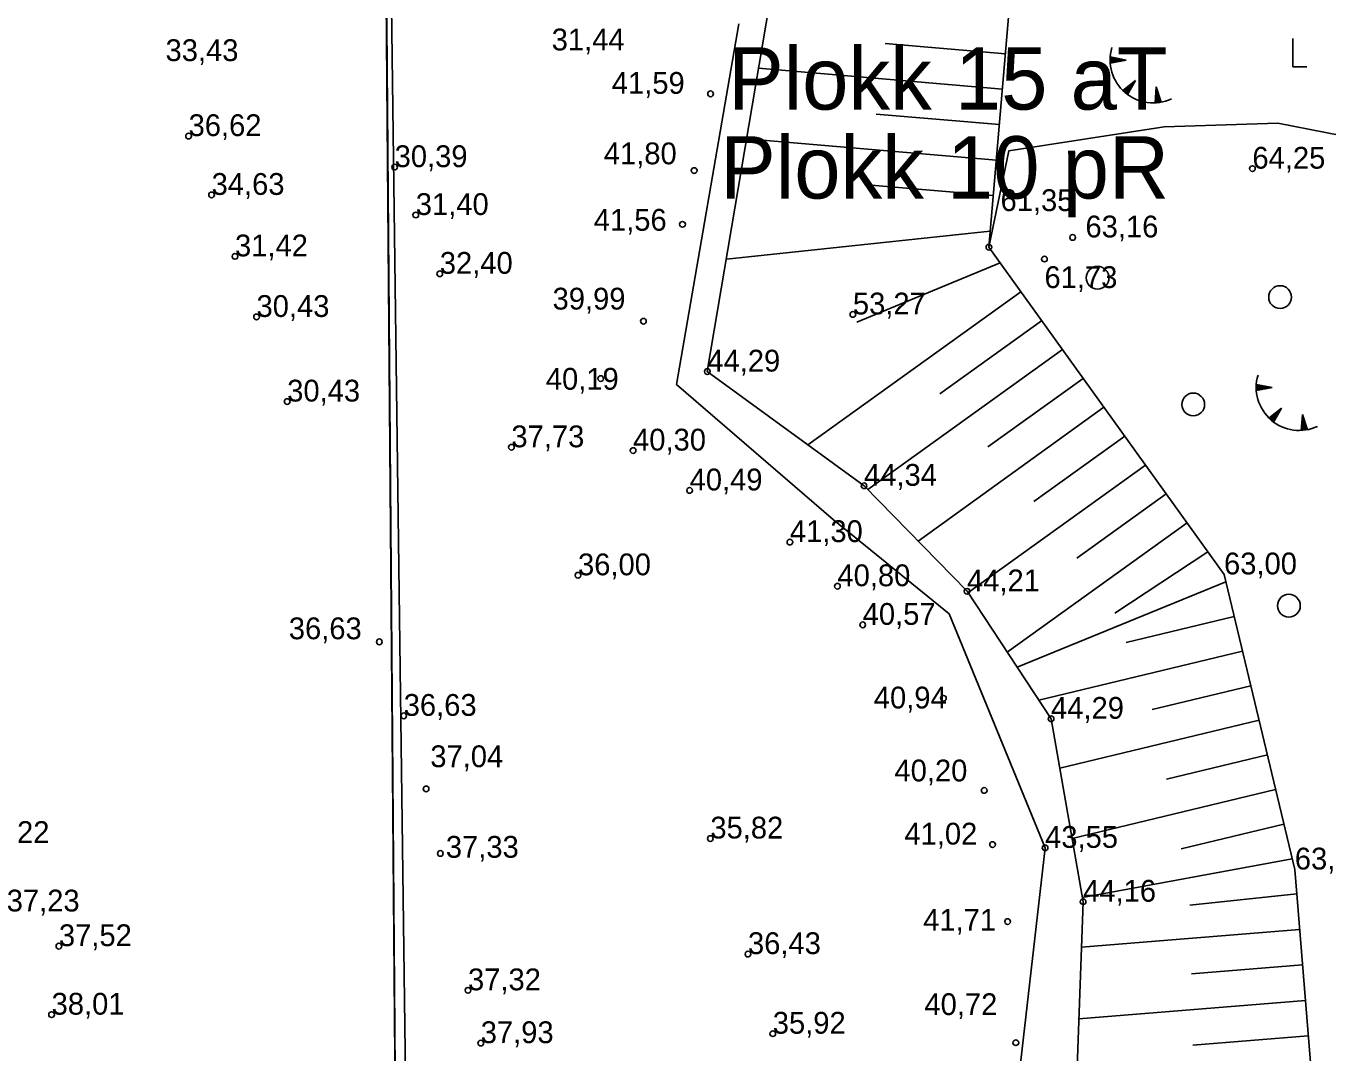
# Model space of a CAD drawing. Extents: x 700746 to 706058, y 6570320 to 6580460.
# Drawn here: x 703148 to 703294.4, y 6576775.9 to 6576891.3 of the extents above; entities that cross this region are included whole.
import ezdxf

# ---------------------------------------------------------------- set-up
doc = ezdxf.new("R2010")
doc.units = 0
for name, color, linetype in [('HALJASTUS', 7, 'Continuous'), ('KORGUS-EH2000', 7, 'Continuous'), ('Lõige', 7, 'Continuous'), ('Plokid', 7, 'Continuous'), ('RELJEEF', 7, 'Continuous'), ('VEEKOGU', 7, 'Continuous'), ('VWX2_MV_PLOKK', 7, 'Continuous')]:
    doc.layers.add(name, color=color, linetype=linetype)

msp = doc.modelspace()

# ---------------------------------------------------------------- linework, layer by layer
at = {"layer": 'HALJASTUS'}
for p, q in [((703290.4, 6576889.95), (703290.4, 6576886.75)), ((703290.4, 6576886.75), (703292, 6576886.75))]:
    msp.add_line(p, q, dxfattribs=at)
for centre in [(703268.45, 6576863.04), (703288.97, 6576860.87), (703279.21, 6576848.8), (703289.96, 6576826.18)]:
    msp.add_circle(centre, 1.28, dxfattribs=at)
at = {"layer": 'KORGUS-EH2000'}
for centre in [(703224.94, 6576883.72), (703166.24, 6576878.97), (703189.41, 6576875.48), (703223.09, 6576875.09), (703285.86, 6576875.31), (703168.83, 6576872.36), (703191.79, 6576870.1), (703221.78, 6576869.05), (703265.65, 6576867.58), (703171.46, 6576865.45), (703256.23, 6576866.47), (703262.48, 6576865.15), (703194.49, 6576863.49), (703173.88, 6576858.64), (703217.39, 6576858.16), (703240.94, 6576858.92), (703224.57, 6576852.5), (703212.58, 6576851.71), (703177.33, 6576849.13), (703202.54, 6576843.99), (703216.22, 6576843.62), (703222.58, 6576839.14), (703242.19, 6576839.66), (703233.85, 6576833.33), (703210.03, 6576829.6), (703239.2, 6576828.37), (703253.77, 6576827.8), (703242.04, 6576824.03), (703187.69, 6576822.12), (703251.12, 6576815.77), (703190.43, 6576813.8), (703263.22, 6576813.47), (703192.95, 6576805.59), (703255.71, 6576805.42), (703224.91, 6576800.01), (703194.55, 6576798.33), (703256.65, 6576799.33), (703262.55, 6576798.96), (703266.83, 6576792.91), (703258.34, 6576790.67), (703151.66, 6576787.91), (703229.14, 6576787.02), (703197.66, 6576782.95), (703150.84, 6576780.21), (703231.93, 6576778.07), (703199.09, 6576777.01), (703259.26, 6576777.06)]:
    msp.add_circle(centre, 0.32, dxfattribs=at)
at = {"layer": 'Lõige'}
msp.add_lwpolyline([(703187.67, 6576999.69), (703190.89, 6576753.16)], dxfattribs=at)
at = {"layer": 'Plokid'}
msp.add_lwpolyline([(703187.6, 6576999.65), (703190.41, 6576656.39), (703336.8, 6576657.51)], dxfattribs=at)
at = {"layer": 'RELJEEF'}
for p, q in [((703244.55, 6576889.39), (703258.09, 6576888.23)), ((703269.86, 6576887.76), (703269.97, 6576887.85)), ((703269.86, 6576887.65), (703270.07, 6576887.83)), ((703269.86, 6576887.55), (703270.17, 6576887.81)), ((703269.86, 6576887.45), (703270.28, 6576887.79)), ((703269.86, 6576887.35), (703270.38, 6576887.77)), ((703269.86, 6576887.25), (703270.48, 6576887.75)), ((703271.65, 6576887.52), (703269.87, 6576887.86)), ((703269.9, 6576887.18), (703270.59, 6576887.73)), ((703270.07, 6576887.21), (703270.69, 6576887.71)), ((703270.24, 6576887.24), (703270.79, 6576887.69)), ((703270.41, 6576887.28), (703270.9, 6576887.67)), ((703270.58, 6576887.31), (703271, 6576887.65)), ((703257.75, 6576884.25), (703230.34, 6576886.59)), ((703271.65, 6576887.52), (703269.87, 6576887.17)), ((703270.75, 6576887.34), (703271.1, 6576887.63)), ((703270.92, 6576887.38), (703271.21, 6576887.61)), ((703271.09, 6576887.41), (703271.31, 6576887.59)), ((703271.26, 6576887.44), (703271.41, 6576887.57)), ((703271.43, 6576887.48), (703271.52, 6576887.55)), ((703272.71, 6576885.22), (703271.29, 6576884.09)), ((703272.71, 6576885.22), (703271.82, 6576883.64)), ((703272.09, 6576884.12), (703272.11, 6576884.74)), ((703272.17, 6576884.27), (703272.19, 6576884.81)), ((703272.26, 6576884.42), (703272.28, 6576884.87)), ((703272.34, 6576884.57), (703272.36, 6576884.94)), ((703272.43, 6576884.72), (703272.44, 6576885)), ((703272.52, 6576884.87), (703272.52, 6576885.07)), ((703272.6, 6576885.02), (703272.6, 6576885.13)), ((703271.36, 6576884.02), (703271.37, 6576884.15)), ((703271.44, 6576883.95), (703271.45, 6576884.22)), ((703271.52, 6576883.88), (703271.53, 6576884.28)), ((703271.6, 6576883.81), (703271.62, 6576884.35)), ((703271.68, 6576883.75), (703271.7, 6576884.41)), ((703271.75, 6576883.69), (703271.78, 6576884.48)), ((703271.83, 6576883.67), (703271.86, 6576884.54)), ((703271.92, 6576883.82), (703271.95, 6576884.61)), ((703272, 6576883.97), (703272.03, 6576884.68)), ((703275.05, 6576884.5), (703274.92, 6576882.69)), ((703275.6, 6576882.8), (703274.97, 6576883.42)), ((703275.53, 6576882.76), (703274.97, 6576883.32)), ((703275.54, 6576882.97), (703274.98, 6576883.53)), ((703275.49, 6576883.13), (703274.99, 6576883.63)), ((703275.44, 6576883.3), (703275, 6576883.74)), ((703275.33, 6576883.63), (703275.01, 6576883.94)), ((703275.39, 6576883.46), (703275.01, 6576883.84)), ((703275.28, 6576883.79), (703275.02, 6576884.05)), ((703275.23, 6576883.96), (703275.03, 6576884.15)), ((703275.12, 6576884.29), (703275.04, 6576884.36)), ((703275.18, 6576884.12), (703275.04, 6576884.26)), ((703275.05, 6576884.5), (703275.61, 6576882.77)), ((703275.13, 6576882.7), (703274.93, 6576882.9)), ((703275.02, 6576882.7), (703274.93, 6576882.79)), ((703275.23, 6576882.72), (703274.94, 6576883)), ((703275.33, 6576882.73), (703274.95, 6576883.11)), ((703275.43, 6576882.74), (703274.96, 6576883.21)), ((703243.54, 6576881.45), (703257.41, 6576880.26)), ((703257.07, 6576876.28), (703229, 6576878.67)), ((703242.53, 6576873.5), (703256.73, 6576872.29)), ((703256.39, 6576868.3), (703226.71, 6576865.13)), ((703241.39, 6576858.05), (703257.49, 6576864.72)), ((703259.83, 6576861.47), (703235.88, 6576844.25)), ((703250.72, 6576850), (703262.16, 6576858.22)), ((703264.5, 6576854.97), (703242.61, 6576839.23)), ((703256.13, 6576844.03), (703266.83, 6576851.73)), ((703286.29, 6576850.95), (703286.4, 6576851.03)), ((703288.08, 6576850.71), (703286.3, 6576851.05)), ((703286.29, 6576850.84), (703286.5, 6576851.01)), ((703286.29, 6576850.74), (703286.6, 6576850.99)), ((703286.29, 6576850.64), (703286.71, 6576850.97)), ((703286.29, 6576850.54), (703286.81, 6576850.95)), ((703286.29, 6576850.44), (703286.91, 6576850.93)), ((703288.08, 6576850.71), (703286.3, 6576850.36)), ((703286.33, 6576850.37), (703287.02, 6576850.91)), ((703286.5, 6576850.4), (703287.12, 6576850.89)), ((703286.67, 6576850.43), (703287.22, 6576850.87)), ((703286.84, 6576850.47), (703287.33, 6576850.85)), ((703287.01, 6576850.5), (703287.43, 6576850.83)), ((703287.18, 6576850.53), (703287.53, 6576850.81)), ((703287.35, 6576850.56), (703287.64, 6576850.79)), ((703287.52, 6576850.6), (703287.74, 6576850.77)), ((703287.69, 6576850.63), (703287.84, 6576850.75)), ((703287.86, 6576850.66), (703287.94, 6576850.73)), ((703269.17, 6576848.48), (703248.26, 6576833.45)), ((703289.14, 6576848.4), (703287.72, 6576847.28)), ((703289.14, 6576848.4), (703288.25, 6576846.83)), ((703288.77, 6576847.76), (703288.79, 6576848.12)), ((703288.86, 6576847.91), (703288.87, 6576848.19)), ((703288.94, 6576848.06), (703288.95, 6576848.25)), ((703289.03, 6576848.21), (703289.03, 6576848.32)), ((703287.79, 6576847.2), (703287.8, 6576847.34)), ((703287.87, 6576847.13), (703287.88, 6576847.41)), ((703287.95, 6576847.06), (703287.96, 6576847.47)), ((703288.03, 6576847), (703288.05, 6576847.54)), ((703288.1, 6576846.93), (703288.13, 6576847.6)), ((703288.18, 6576846.87), (703288.21, 6576847.67)), ((703288.26, 6576846.86), (703288.29, 6576847.73)), ((703288.35, 6576847.01), (703288.37, 6576847.8)), ((703288.43, 6576847.16), (703288.46, 6576847.86)), ((703288.52, 6576847.31), (703288.54, 6576847.93)), ((703288.6, 6576847.46), (703288.62, 6576847.99)), ((703288.69, 6576847.61), (703288.7, 6576848.06)), ((703291.48, 6576847.69), (703291.35, 6576845.88)), ((703291.97, 6576846.16), (703291.41, 6576846.71)), ((703291.92, 6576846.32), (703291.42, 6576846.82)), ((703291.82, 6576846.65), (703291.43, 6576847.03)), ((703291.87, 6576846.49), (703291.43, 6576846.92)), ((703291.76, 6576846.81), (703291.44, 6576847.13)), ((703291.71, 6576846.98), (703291.45, 6576847.24)), ((703291.66, 6576847.14), (703291.46, 6576847.34)), ((703291.55, 6576847.47), (703291.47, 6576847.55)), ((703291.6, 6576847.31), (703291.47, 6576847.45)), ((703291.48, 6576847.69), (703292.04, 6576845.96)), ((703261.29, 6576837.89), (703271.5, 6576845.23)), ((703291.56, 6576845.89), (703291.36, 6576846.08)), ((703291.45, 6576845.88), (703291.36, 6576845.98)), ((703291.66, 6576845.9), (703291.37, 6576846.19)), ((703291.76, 6576845.91), (703291.38, 6576846.29)), ((703291.96, 6576845.95), (703291.39, 6576846.5)), ((703291.86, 6576845.93), (703291.39, 6576846.4)), ((703292.03, 6576845.99), (703291.4, 6576846.61)), ((703273.84, 6576841.98), (703253.88, 6576827.63)), ((703266.13, 6576831.51), (703276.17, 6576838.74)), ((703278.51, 6576835.49), (703258.29, 6576820.95)), ((703270.38, 6576825.36), (703280.84, 6576832.24)), ((703282.87, 6576828.85), (703259.4, 6576819.27)), ((703271.65, 6576822.05), (703283.81, 6576824.97)), ((703284.74, 6576821.08), (703261.83, 6576815.58)), ((703274.59, 6576814.53), (703285.67, 6576817.19)), ((703286.61, 6576813.3), (703264.2, 6576807.92)), ((703276.21, 6576806.69), (703287.54, 6576809.41)), ((703288.47, 6576805.52), (703265.58, 6576800.03)), ((703277.84, 6576798.85), (703289.4, 6576801.63)), ((703290.34, 6576797.74), (703266.75, 6576793.39)), ((703278.81, 6576792.51), (703290.85, 6576793.78)), ((703291.17, 6576789.79), (703266.64, 6576787.8)), ((703279, 6576784.79), (703291.5, 6576785.81)), ((703291.82, 6576781.82), (703266.35, 6576779.75)), ((703279.17, 6576776.78), (703292.15, 6576777.83))]:
    msp.add_line(p, q, dxfattribs=at)
for points in [[(703235.3, 6576984.32), (703239.07, 6576975.44), (703235.6, 6576947.02), (703234.36, 6576929.32), (703234.68, 6576912.26), (703224.57, 6576852.5), (703242.19, 6576839.66), (703253.77, 6576827.8), (703263.22, 6576813.47), (703266.83, 6576792.91), (703265.85, 6576766.02)], [(703259.9, 6576909.48), (703256.23, 6576866.47), (703282.67, 6576829.7), (703290.63, 6576796.53), (703294.18, 6576752.74)], [(703256.23, 6576866.47), (703258.49, 6576877.32), (703275.95, 6576880.01), (703288.71, 6576880.43), (703299.45, 6576878.33), (703301.81, 6576875.76)]]:
    msp.add_lwpolyline(points, dxfattribs=at)
for centre in [(703274.7, 6576887.53), (703291.13, 6576850.72)]:
    msp.add_arc(centre, 4.84, 163.4234, 295.1745, dxfattribs=at)
at = {"layer": 'VEEKOGU'}
msp.add_lwpolyline([(703257.94, 6576758.68), (703262.55, 6576798.96), (703251.76, 6576825.28), (703238.76, 6576835.83), (703221.11, 6576851.04), (703228.1, 6576891.6)], dxfattribs=at)
msp.add_lwpolyline([(703257.94, 6576758.68), (703262.55, 6576798.96), (703251.76, 6576825.28), (703238.76, 6576835.83), (703221.11, 6576851.04), (703228.1, 6576891.6)], dxfattribs=at)
at = {"layer": 'VWX2_MV_PLOKK'}
msp.add_lwpolyline([(703120.61, 6576749.6), (703011.59, 6576989.47), (702968.34, 6577084.63), (702913.57, 6577058.07), (702784.04, 6577102.84), (702746.48, 6577248.7), (702719.69, 6577297.36), (702713.81, 6577334.91), (702714.39, 6577334.72), (702759.17, 6577231.22), (702849.88, 6577229.56), (703015.74, 6577110.88), (703187.67, 6576999.67), (703190.39, 6576656.32)], dxfattribs=at)
msp.add_lwpolyline([(703120.61, 6576749.6), (703011.59, 6576989.47), (702968.34, 6577084.63), (702913.57, 6577058.07), (702784.04, 6577102.84), (702746.48, 6577248.7), (702719.69, 6577297.36), (702713.81, 6577334.91), (702714.39, 6577334.72), (702759.17, 6577231.22), (702849.88, 6577229.56), (703015.74, 6577110.88), (703187.67, 6576999.67), (703190.39, 6576656.32)], dxfattribs=at)
msp.add_lwpolyline([(703187.67, 6576999.67), (703294.74, 6576959.21), (703340.88, 6576657.54), (703190.39, 6576656.32)], close=True, dxfattribs=at)
msp.add_lwpolyline([(703187.67, 6576999.67), (703294.74, 6576959.21), (703340.88, 6576657.54), (703190.39, 6576656.32)], close=True, dxfattribs=at)

# ---------------------------------------------------------------- texts
at = {"layer": 'KORGUS-EH2000'}
for s, p in [('31,44 ', (703207.07, 6576888.6)), ('33,43 ', (703163.65, 6576887.4)), ('41,59 ', (703213.83, 6576883.72)), ('36,62 ', (703166.24, 6576878.97)), ('30,39 ', (703189.41, 6576875.48)), ('41,80 ', (703212.93, 6576875.8)), ('64,25 ', (703285.86, 6576875.31)), ('34,63 ', (703168.83, 6576872.36)), ('61,35 ', (703257.54, 6576870.54)), ('31,40 ', (703191.79, 6576870.1)), ('41,56 ', (703211.8, 6576868.33)), ('63,16 ', (703267.09, 6576867.58)), ('31,42 ', (703171.46, 6576865.45)), ('32,40 ', (703194.49, 6576863.49)), ('61,73 ', (703262.48, 6576861.89)), ('39,99 ', (703207.17, 6576859.47)), ('53,27 ', (703240.94, 6576858.92)), ('30,43 ', (703173.88, 6576858.64)), ('44,29 ', (703224.57, 6576852.5)), ('40,19 ', (703206.41, 6576850.46)), ('30,43 ', (703177.33, 6576849.13)), ('37,73 ', (703202.54, 6576843.99)), ('40,30 ', (703216.22, 6576843.62)), ('40,49 ', (703222.58, 6576839.14)), ('44,34 ', (703242.19, 6576839.66)), ('41,30 ', (703233.85, 6576833.33)), ('36,00 ', (703210.03, 6576829.6)), ('63,00 ', (703282.67, 6576829.7)), ('40,80 ', (703239.2, 6576828.37)), ('44,21 ', (703253.77, 6576827.8)), ('40,57 ', (703242.04, 6576824.03)), ('36,63 ', (703177.51, 6576822.41)), ('36,63 ', (703190.43, 6576813.8)), ('40,94 ', (703243.29, 6576814.63)), ('44,29 ', (703263.22, 6576813.47)), ('37,04 ', (703193.42, 6576808.03)), ('40,20 ', (703245.61, 6576806.43)), ('36,22 ', (703142.4, 6576799.51)), ('35,82 ', (703224.91, 6576800.01)), ('41,02 ', (703246.73, 6576799.33)), ('43,55 ', (703262.55, 6576798.96)), ('37,33 ', (703195.17, 6576797.85)), ('63,00 ', (703290.63, 6576796.53)), ('37,23 ', (703145.79, 6576791.81)), ('44,16 ', (703266.83, 6576792.91)), ('41,71 ', (703248.84, 6576789.65)), ('37,52 ', (703151.66, 6576787.91)), ('36,43 ', (703229.14, 6576787.02)), ('37,32 ', (703197.66, 6576782.95)), ('38,01 ', (703150.84, 6576780.21)), ('40,72 ', (703248.98, 6576780.16)), ('37,93 ', (703199.09, 6576777.01)), ('35,92 ', (703231.93, 6576778.07))]:
    msp.add_text(s, height=2.45, dxfattribs=at).set_placement(p)
at = {"layer": 'Plokid'}
for s, p in [('Plokk 15 aT', (703226.91, 6576881.95)), ('Plokk 10 pR', (703226.02, 6576871.95))]:
    msp.add_text(s, height=7, dxfattribs=at).set_placement(p)

doc.saveas('drawing.dxf')
